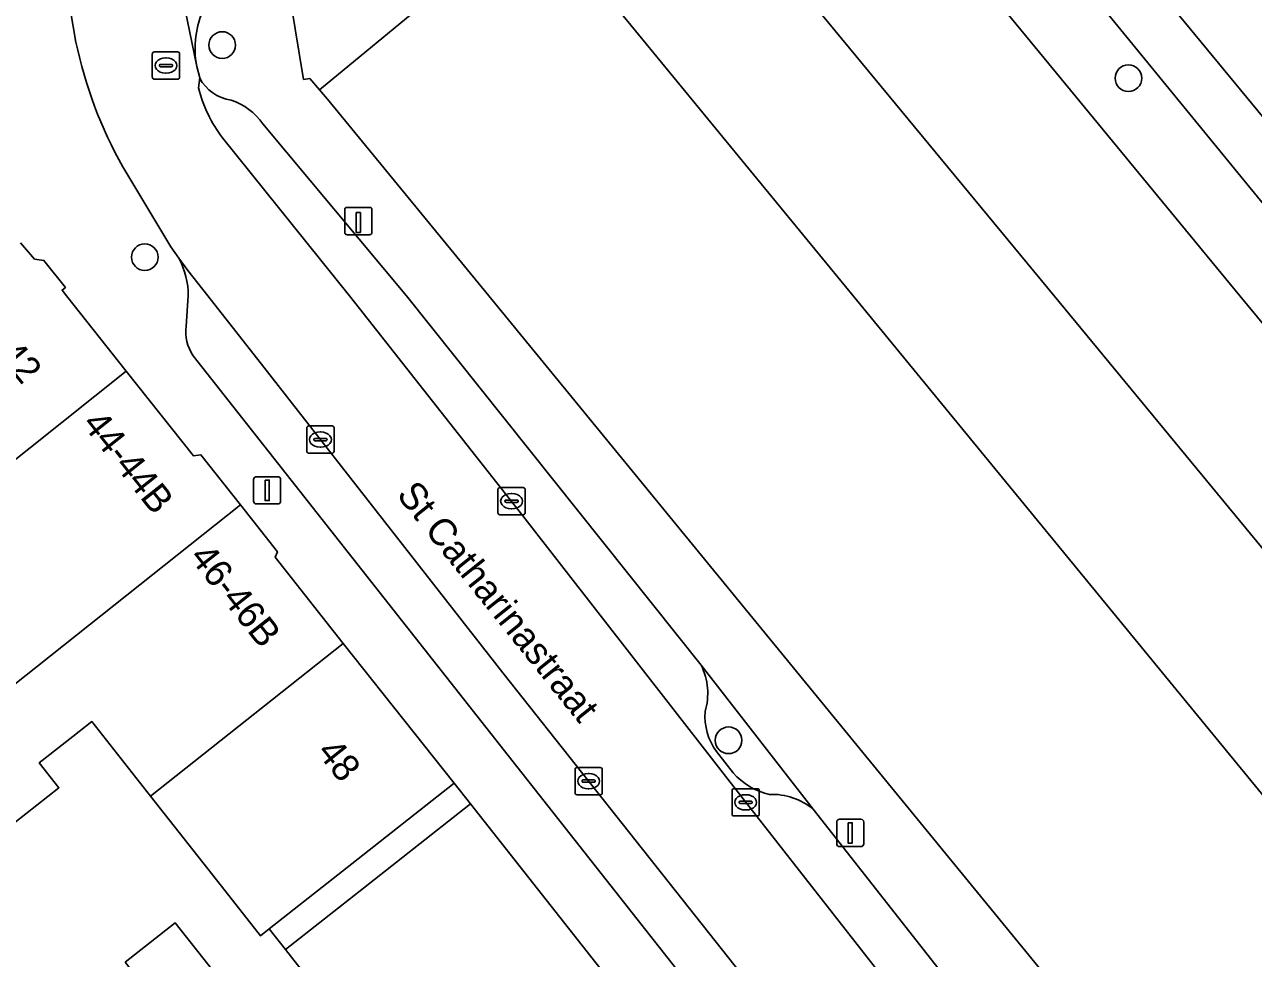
# Model space of a CAD drawing. Extents: x 160663 to 161506, y 382245 to 383291.
# Drawn here: x 160906.51 to 160951.59, y 382975.7 to 383009.95 of the extents above; entities that cross this region are included whole.
import ezdxf

# ---------------------------------------------------------------- set-up
doc = ezdxf.new("R2010")
doc.units = 0
for name, color, linetype in [('IMGEO_Boom', 7, 'Continuous'), ('IMGEO_Erf', 7, 'Continuous'), ('IMGEO_Groenvoorziening', 7, 'Continuous'), ('IMGEO_Kolk', 7, 'Continuous'), ('IMGEO_Laadpaal', 7, 'Continuous'), ('IMGEO_Lichtmast', 7, 'Continuous'), ('IMGEO_Openbare_ruimte_label', 7, 'Continuous'), ('IMGEO_Pand', 7, 'Continuous'), ('IMGEO_Pand_nummerreeks', 7, 'Continuous'), ('IMGEO_Pand_overbouw', 7, 'Continuous'), ('IMGEO_Parkeervlak_open', 7, 'Continuous'), ('IMGEO_Rijbaan_lokaal_open', 7, 'Continuous'), ('IMGEO_Rioolput', 7, 'Continuous'), ('IMGEO_Voetpad_open', 7, 'Continuous')]:
    doc.layers.add(name, color=color, linetype=linetype)

msp = doc.modelspace()

# ---------------------------------------------------------------- linework, layer by layer
at = {"layer": 'IMGEO_Boom'}
for centre in [(160913.764, 383009.201), (160947.004, 383007.985), (160910.924, 383001.422), (160932.338, 382983.702)]:
    msp.add_circle(centre, 0.489, dxfattribs=at)
at = {"layer": 'IMGEO_Erf'}
for points in [[(160925.377, 383014.054), (160936.91, 383000), (160958.423, 382973.784)], [(160965.948, 382973.741), (160944.278, 383000), (160933.107, 383013.536)], [(160918.254, 382973.271), (160916.084, 382976.025), (160918.943, 382978.278), (160922.87, 382981.373), (160922.268, 382982.132), (160918.516, 382979.174), (160915.485, 382976.785), (160915.167, 382976.534), (160913.736, 382978.35), (160911.136, 382981.649), (160908.977, 382984.389), (160908.279, 382983.838), (160907.056, 382982.872), (160907.773, 382981.964), (160902.92, 382978.14)]]:
    msp.add_lwpolyline(points, dxfattribs=at)
msp.add_lwpolyline([(160910.207, 382975.568), (160912.037, 382977.01), (160913.467, 382975.195), (160912.62, 382974.527), (160911.805, 382973.885), (160911.637, 382973.753)], close=True, dxfattribs=at)
at = {"layer": 'IMGEO_Groenvoorziening'}
for points in [[(160935.436, 382981.183), (160931.336, 382986.457)], [(160931.901, 382983.287), (160932.502, 382982.513)]]:
    msp.add_lwpolyline(points, dxfattribs=at)
for centre, radius, start, end in [((160929.207, 382985.422), 2.367, 343.6865, 25.93), ((160933.641, 382984.582), 2.169, 175.3716, 216.6633), ((160934.378, 382984.148), 2.488, 221.0732, 257.5669), ((160933.94, 382979.369), 2.351, 50.4976, 92.3954)]:
    msp.add_arc(centre, radius, start, end, dxfattribs=at)
at = {"layer": 'IMGEO_Kolk'}
for p, q in [((160916.942, 382995.231), (160917.794, 382995.231)), ((160916.867, 382994.305), (160916.867, 382995.157)), ((160917.126, 382994.725), (160917.126, 382994.737)), ((160917.169, 382994.774), (160917.567, 382994.774)), ((160917.355, 382995.011), (160917.38, 382995.011)), ((160917.61, 382994.737), (160917.61, 382994.725)), ((160917.868, 382995.157), (160917.868, 382994.305)), ((160917.564, 382994.688), (160917.166, 382994.688)), ((160917.378, 382994.451), (160917.353, 382994.451)), ((160917.794, 382994.231), (160916.942, 382994.231)), ((160923.953, 382992.973), (160924.805, 382992.973)), ((160923.878, 382992.047), (160923.878, 382992.899)), ((160924.18, 382992.516), (160924.578, 382992.516)), ((160924.366, 382992.753), (160924.391, 382992.753)), ((160924.879, 382992.899), (160924.879, 382992.047)), ((160924.137, 382992.467), (160924.137, 382992.479)), ((160924.575, 382992.43), (160924.177, 382992.43)), ((160924.389, 382992.193), (160924.364, 382992.193)), ((160924.621, 382992.479), (160924.621, 382992.467)), ((160924.805, 382991.973), (160923.953, 382991.973)), ((160926.705, 382981.779), (160926.705, 382982.631)), ((160926.78, 382982.705), (160927.632, 382982.705)), ((160927.706, 382982.631), (160927.706, 382981.779)), ((160926.964, 382982.199), (160926.964, 382982.211)), ((160927.402, 382982.162), (160927.004, 382982.162)), ((160927.007, 382982.248), (160927.405, 382982.248)), ((160927.193, 382982.485), (160927.218, 382982.485)), ((160927.448, 382982.211), (160927.448, 382982.199)), ((160927.632, 382981.705), (160926.78, 382981.705)), ((160927.216, 382981.925), (160927.191, 382981.925)), ((160932.464, 382981.002), (160932.464, 382981.854)), ((160932.539, 382981.928), (160933.391, 382981.928)), ((160932.952, 382981.708), (160932.977, 382981.708)), ((160933.465, 382981.854), (160933.465, 382981.002)), ((160932.723, 382981.422), (160932.723, 382981.434)), ((160933.161, 382981.385), (160932.763, 382981.385)), ((160932.766, 382981.471), (160933.164, 382981.471)), ((160933.207, 382981.434), (160933.207, 382981.422)), ((160933.391, 382980.928), (160932.539, 382980.928)), ((160932.975, 382981.148), (160932.95, 382981.148))]:
    msp.add_line(p, q, dxfattribs=at)
for points in [[(160916.942, 382995.231), (160917.794, 382995.231)], [(160916.867, 382994.305), (160916.867, 382995.157)], [(160917.868, 382995.157), (160917.868, 382994.305)], [(160917.794, 382994.231), (160916.942, 382994.231)], [(160923.953, 382992.973), (160924.805, 382992.973)], [(160923.878, 382992.047), (160923.878, 382992.899)], [(160924.879, 382992.899), (160924.879, 382992.047)], [(160924.805, 382991.973), (160923.953, 382991.973)], [(160926.705, 382981.779), (160926.705, 382982.631)], [(160926.78, 382982.705), (160927.632, 382982.705)], [(160927.706, 382982.631), (160927.706, 382981.779)], [(160927.632, 382981.705), (160926.78, 382981.705)], [(160932.464, 382981.002), (160932.464, 382981.854)], [(160932.539, 382981.928), (160933.391, 382981.928)], [(160933.465, 382981.854), (160933.465, 382981.002)], [(160933.391, 382980.928), (160932.539, 382980.928)]]:
    msp.add_lwpolyline(points, dxfattribs=at)
for centre, radius, start, end in [((160916.944, 382995.155), 0.0765, 91.552, 178.448), ((160916.944, 382995.155), 0.0765, 91.552, 178.448), ((160917.792, 382995.155), 0.0765, 1.552, 88.448), ((160917.792, 382995.155), 0.0765, 1.552, 88.448), ((160917.166, 382994.734), 0.0403, 85.8775, 175.7526), ((160917.571, 382994.736), 0.0386, 1.7309, 96.639), ((160916.944, 382994.307), 0.0765, 181.552, 268.448), ((160916.944, 382994.307), 0.0765, 181.552, 268.448), ((160917.163, 382994.724), 0.0366, 178.938, 274.7102), ((160917.567, 382994.731), 0.043, 264.8664, 352.4533), ((160917.792, 382994.307), 0.0765, 271.552, 358.448), ((160917.792, 382994.307), 0.0765, 271.552, 358.448), ((160923.955, 382992.897), 0.0765, 91.552, 178.448), ((160923.955, 382992.897), 0.0765, 91.552, 178.448), ((160924.803, 382992.897), 0.0765, 1.552, 88.448), ((160924.803, 382992.897), 0.0765, 1.552, 88.448), ((160924.177, 382992.476), 0.0403, 85.8775, 175.7526), ((160924.582, 382992.478), 0.0386, 1.7309, 96.639), ((160923.955, 382992.049), 0.0765, 181.552, 268.448), ((160923.955, 382992.049), 0.0765, 181.552, 268.448), ((160924.174, 382992.466), 0.0366, 178.938, 274.7102), ((160924.578, 382992.473), 0.043, 264.8664, 352.4533), ((160924.803, 382992.049), 0.0765, 271.552, 358.448), ((160924.803, 382992.049), 0.0765, 271.552, 358.448), ((160926.782, 382982.629), 0.0765, 91.552, 178.448), ((160926.782, 382982.629), 0.0765, 91.552, 178.448), ((160927.63, 382982.629), 0.0765, 1.552, 88.448), ((160927.63, 382982.629), 0.0765, 1.552, 88.448), ((160927.004, 382982.208), 0.0403, 85.8775, 175.7526), ((160927.001, 382982.198), 0.0366, 178.938, 274.7102), ((160927.405, 382982.205), 0.043, 264.8664, 352.4533), ((160927.409, 382982.21), 0.0386, 1.7309, 96.639), ((160926.782, 382981.781), 0.0765, 181.552, 268.448), ((160926.782, 382981.781), 0.0765, 181.552, 268.448), ((160927.63, 382981.781), 0.0765, 271.552, 358.448), ((160927.63, 382981.781), 0.0765, 271.552, 358.448), ((160932.541, 382981.852), 0.0765, 91.552, 178.448), ((160932.541, 382981.852), 0.0765, 91.552, 178.448), ((160933.389, 382981.852), 0.0765, 1.552, 88.448), ((160933.389, 382981.852), 0.0765, 1.552, 88.448), ((160932.763, 382981.431), 0.0403, 85.8775, 175.7526), ((160932.76, 382981.421), 0.0366, 178.938, 274.7102), ((160933.164, 382981.428), 0.043, 264.8664, 352.4533), ((160933.168, 382981.433), 0.0386, 1.7309, 96.639), ((160932.541, 382981.004), 0.0765, 181.552, 268.448), ((160932.541, 382981.004), 0.0765, 181.552, 268.448), ((160933.389, 382981.004), 0.0765, 271.552, 358.448), ((160933.389, 382981.004), 0.0765, 271.552, 358.448)]:
    msp.add_arc(centre, radius, start, end, dxfattribs=at)
for centre, major_axis, ratio, start_param, end_param in [((160917.354, 382994.731), (-0.387, 0.002), 0.722429, 4.712389, 7.853982), ((160917.379, 382994.731), (-0.39, 0.002), 0.717154, 1.570796, 4.712389), ((160924.365, 382992.473), (-0.387, 0.002), 0.722429, 4.712389, 7.853982), ((160924.39, 382992.473), (-0.39, 0.002), 0.717154, 1.570796, 4.712389), ((160927.192, 382982.205), (-0.387, 0.002), 0.722429, 4.712389, 7.853982), ((160927.217, 382982.205), (-0.39, 0.002), 0.717154, 1.570796, 4.712389), ((160932.951, 382981.428), (-0.387, 0.002), 0.722429, 4.712389, 7.853982), ((160932.976, 382981.428), (-0.39, 0.002), 0.717154, 1.570796, 4.712389)]:
    msp.add_ellipse(centre, major_axis=major_axis, ratio=ratio, start_param=start_param, end_param=end_param, dxfattribs=at)
at = {"layer": 'IMGEO_Laadpaal'}
for p, q in [((160918.257, 383003.163), (160918.257, 383002.322)), ((160918.257, 383003.163), (160918.257, 383002.322)), ((160919.173, 383003.247), (160918.332, 383003.247)), ((160919.173, 383003.247), (160918.332, 383003.247)), ((160919.257, 383002.331), (160919.257, 383003.172)), ((160919.257, 383002.331), (160919.257, 383003.172)), ((160918.341, 383002.247), (160919.182, 383002.247)), ((160918.341, 383002.247), (160919.182, 383002.247))]:
    msp.add_line(p, q, dxfattribs=at)
msp.add_lwpolyline([(160918.672, 383003.06), (160918.832, 383003.06), (160918.832, 383002.327), (160918.672, 383002.327), (160918.672, 383003.06)], dxfattribs=at)
for centre, start, end in [((160918.335, 383003.169), 92.4484, 184.2845), ((160918.335, 383003.169), 92.4484, 184.2845), ((160919.179, 383003.169), 2.4484, 94.2845), ((160919.179, 383003.169), 2.4484, 94.2845), ((160918.335, 383002.325), 182.4484, 274.2845), ((160918.335, 383002.325), 182.4484, 274.2845), ((160919.179, 383002.325), 272.4484, 4.2845), ((160919.179, 383002.325), 272.4484, 4.2845)]:
    msp.add_arc(centre, 0.0779, start, end, dxfattribs=at)
at = {"layer": 'IMGEO_Lichtmast'}
for p, q in [((160914.917, 382992.47), (160914.917, 382993.27)), ((160914.917, 382993.27), (160914.917, 382992.47)), ((160915.017, 382993.37), (160915.807, 382993.37)), ((160915.807, 382993.37), (160915.017, 382993.37)), ((160915.907, 382993.27), (160915.907, 382992.47)), ((160915.907, 382992.47), (160915.907, 382993.27)), ((160915.807, 382992.37), (160915.017, 382992.37)), ((160915.017, 382992.37), (160915.807, 382992.37)), ((160936.404, 382980.806), (160937.194, 382980.806)), ((160937.194, 382980.806), (160936.404, 382980.806)), ((160936.304, 382979.906), (160936.304, 382980.706)), ((160936.304, 382980.706), (160936.304, 382979.906)), ((160937.294, 382980.706), (160937.294, 382979.906)), ((160937.294, 382979.906), (160937.294, 382980.706)), ((160937.194, 382979.806), (160936.404, 382979.806)), ((160936.404, 382979.806), (160937.194, 382979.806))]:
    msp.add_line(p, q, dxfattribs=at)
for points in [[(160915.337, 382993.245), (160915.487, 382993.245), (160915.487, 382992.495), (160915.337, 382992.495), (160915.337, 382993.245)], [(160936.724, 382980.681), (160936.874, 382980.681), (160936.874, 382979.931), (160936.724, 382979.931), (160936.724, 382980.681)]]:
    msp.add_lwpolyline(points, dxfattribs=at)
for centre, start, end in [((160915.017, 382993.27), 90, 180), ((160915.017, 382993.27), 90, 180), ((160915.807, 382993.27), 0, 90), ((160915.807, 382993.27), 360, 90), ((160915.017, 382992.47), 180, 270), ((160915.017, 382992.47), 180, 270), ((160915.807, 382992.47), 270, 0), ((160915.807, 382992.47), 270, 0), ((160936.404, 382980.706), 90, 180), ((160936.404, 382980.706), 90, 180), ((160937.194, 382980.706), 0, 90), ((160937.194, 382980.706), 360, 90), ((160936.404, 382979.906), 180, 270), ((160936.404, 382979.906), 180, 270), ((160937.194, 382979.906), 270, 0), ((160937.194, 382979.906), 270, 0)]:
    msp.add_arc(centre, 0.1, start, end, dxfattribs=at)
at = {"layer": 'IMGEO_Pand'}
for points in [[(160970.046, 382977.114), (160951.094, 383000), (160937.187, 383016.894), (160933.327, 383013.717), (160933.107, 383013.536), (160944.278, 383000), (160965.948, 382973.741), (160966.186, 382973.937)], [(160936.91, 383000), (160925.377, 383014.054), (160925.308, 383014.138), (160917.332, 383007.56), (160917.629, 383007.213), (160923.54, 383000), (160953.589, 382963.329), (160961.617, 382969.937), (160958.423, 382973.784)], [(160914.43, 382992.339), (160912.982, 382994.176), (160912.707, 382994.137), (160910.247, 382997.239), (160903.208, 382991.639), (160904.901, 382989.506), (160901.286, 382986.657), (160899.34, 382982.684), (160900.81, 382980.818), (160903.758, 382983.865)], [(160918.2, 382987.258), (160915.709, 382990.419), (160915.788, 382990.616), (160914.43, 382992.339), (160903.758, 382983.865), (160900.81, 382980.818), (160902.92, 382978.14), (160907.773, 382981.964), (160907.056, 382982.872), (160908.279, 382983.838), (160908.977, 382984.389), (160911.136, 382981.649)], [(160922.268, 382982.132), (160918.2, 382987.258), (160911.136, 382981.649), (160913.736, 382978.35), (160915.167, 382976.534), (160915.485, 382976.785), (160918.516, 382979.174)], [(160922.745, 382967.673), (160924.959, 382964.865), (160918.978, 382960.151), (160917.095, 382958.667), (160919.394, 382955.749), (160922.946, 382958.549), (160927.325, 382962.001), (160929.626, 382959.081), (160936.296, 382964.339), (160922.87, 382981.373), (160918.943, 382978.278), (160916.084, 382976.025), (160918.254, 382973.271), (160913.945, 382969.874), (160910.495, 382967.154), (160914.937, 382961.519), (160918.411, 382964.257)], [(160910.207, 382975.568), (160911.637, 382973.753), (160911.805, 382973.885), (160912.62, 382974.527), (160913.467, 382975.195), (160912.037, 382977.01)]]:
    msp.add_lwpolyline(points, close=True, dxfattribs=at)
for points in [[(160916.14, 383011.661), (160916.747, 383007.941), (160916.974, 383007.978), (160917.332, 383007.56), (160925.308, 383014.138)], [(160904.182, 383002.729), (160898.171, 383002.268), (160898.345, 383000), (160898.838, 382993.254), (160901.74, 382993.488), (160903.208, 382991.639), (160910.247, 382997.239), (160908.057, 383000), (160907.888, 383000.213), (160908.012, 383000.311), (160907.225, 383001.304), (160906.884, 383001.343), (160906.371, 383001.946)]]:
    msp.add_lwpolyline(points, dxfattribs=at)
at = {"layer": 'IMGEO_Pand_overbouw'}
msp.add_lwpolyline([(160922.87, 382981.373), (160922.268, 382982.132), (160918.516, 382979.174), (160915.485, 382976.785), (160916.084, 382976.025), (160918.943, 382978.278)], close=True, dxfattribs=at)
at = {"layer": 'IMGEO_Parkeervlak_open'}
for points in [[(160909.131, 383030.983), (160908.665, 383031.732), (160909.892, 383024.31), (160910.886, 383018.702), (160911.862, 383013.125), (160912.829, 383008.42)], [(160938.803, 383018.726), (160941.068, 383016.598), (160942.148, 383015.356), (160954.712, 383000), (160965.713, 382986.582), (160971.917, 382979.059), (160972.18, 382979.276), (160972.508, 382979.547), (160973.527, 382980.386), (160957.356, 383000), (160944.076, 383016.107)], [(160912.938, 383007.993), (160912.898, 383007.627)], [(160931.336, 382986.457), (160920.52, 383000), (160915.259, 383006.315)], [(160913.779, 383005.798), (160918.437, 383000), (160918.803, 382999.544), (160924.797, 382991.941), (160933.124, 382981.221), (160945.313, 382965.677), (160948.644, 382961.441)], [(160924.054, 382986.182), (160915.288, 382997.392), (160913.236, 383000), (160912.505, 383000.929), (160912.174, 383001.388)], [(160912.521, 383000), (160912.443, 382998.888)], [(160912.693, 382997.808), (160942.811, 382959.598)], [(160946.054, 382958.546), (160939.776, 382966.323), (160931.369, 382976.952), (160924.054, 382986.182)], [(160932.502, 382982.513), (160931.901, 382983.287)], [(160948.265, 382964.86), (160935.436, 382981.183)]]:
    msp.add_lwpolyline(points, dxfattribs=at)
for centre, radius, start, end in [((160916.275, 383009.067), 3.507, 154.82, 190.6333), ((160914.301, 383008.701), 1.536, 207.4553, 262.242), ((160917.717, 383008.821), 4.964, 193.9208, 217.5179), ((160913.345, 383004.952), 2.35, 35.4631, 71.4133), ((160909.539, 382999.992), 2.982, 0.1569, 27.9155), ((160914.006, 382998.681), 1.576, 172.4468, 213.6199), ((160929.207, 382985.422), 2.367, 343.6865, 25.93), ((160933.641, 382984.582), 2.169, 175.3716, 216.6633), ((160934.378, 382984.148), 2.488, 221.0732, 257.5669), ((160933.94, 382979.369), 2.351, 50.4976, 92.3954)]:
    msp.add_arc(centre, radius, start, end, dxfattribs=at)
at = {"layer": 'IMGEO_Rijbaan_lokaal_open'}
for points in [[(160944.793, 383020.424), (160941.074, 383023.981), (160920.302, 383043.863), (160917.937, 383041.481), (160918.109, 383041.314), (160931.492, 383028.374), (160941.045, 383019.344), (160942.976, 383017.415), (160944.076, 383016.107), (160957.356, 383000), (160973.527, 382980.386), (160972.508, 382979.547)], [(160912.898, 383007.627), (160912.938, 383007.993), (160912.829, 383008.42), (160911.862, 383013.125), (160910.886, 383018.702), (160909.892, 383024.31), (160908.665, 383031.732), (160907.46, 383031.554), (160904.651, 383031.16), (160907.76, 383013.033), (160908.097, 383011.043), (160908.399, 383009.313)], [(160924.797, 382991.941), (160918.803, 382999.544), (160918.437, 383000), (160913.779, 383005.798)], [(160910.123, 383004.736), (160911.875, 383001.803), (160912.174, 383001.388), (160912.505, 383000.929), (160913.236, 383000), (160915.288, 382997.392), (160924.054, 382986.182), (160931.369, 382976.952), (160939.776, 382966.323), (160946.054, 382958.546), (160949.734, 382953.736)], [(160954.79, 382953.789), (160952.666, 382956.429), (160949.045, 382960.931), (160948.644, 382961.441), (160945.313, 382965.677), (160933.124, 382981.221), (160924.797, 382991.941)]]:
    msp.add_lwpolyline(points, dxfattribs=at)
for centre, radius, start, end in [((160924.046, 383012.593), 15.987, 191.8408, 209.4386), ((160917.717, 383008.821), 4.964, 193.9208, 217.5179)]:
    msp.add_arc(centre, radius, start, end, dxfattribs=at)
at = {"layer": 'IMGEO_Rioolput'}
for p, q in [((160911.201, 383008.024), (160911.201, 383008.876)), ((160911.276, 383008.95), (160912.128, 383008.95)), ((160911.689, 383008.73), (160911.714, 383008.73)), ((160912.202, 383008.876), (160912.202, 383008.024)), ((160911.46, 383008.444), (160911.46, 383008.456)), ((160911.898, 383008.407), (160911.5, 383008.407)), ((160911.503, 383008.493), (160911.901, 383008.493)), ((160911.944, 383008.456), (160911.944, 383008.444)), ((160912.128, 383007.95), (160911.276, 383007.95)), ((160911.712, 383008.17), (160911.687, 383008.17))]:
    msp.add_line(p, q, dxfattribs=at)
for points in [[(160911.201, 383008.024), (160911.201, 383008.876)], [(160911.276, 383008.95), (160912.128, 383008.95)], [(160912.202, 383008.876), (160912.202, 383008.024)], [(160912.128, 383007.95), (160911.276, 383007.95)]]:
    msp.add_lwpolyline(points, dxfattribs=at)
for centre, radius, start, end in [((160911.278, 383008.874), 0.0765, 91.552, 178.448), ((160911.278, 383008.874), 0.0765, 91.552, 178.448), ((160912.126, 383008.874), 0.0765, 1.552, 88.448), ((160912.126, 383008.874), 0.0765, 1.552, 88.448), ((160911.5, 383008.453), 0.0403, 85.8775, 175.7526), ((160911.497, 383008.443), 0.0366, 178.938, 274.7102), ((160911.901, 383008.45), 0.043, 264.8664, 352.4533), ((160911.905, 383008.455), 0.0386, 1.7309, 96.639), ((160911.278, 383008.026), 0.0765, 181.552, 268.448), ((160911.278, 383008.026), 0.0765, 181.552, 268.448), ((160912.126, 383008.026), 0.0765, 271.552, 358.448), ((160912.126, 383008.026), 0.0765, 271.552, 358.448)]:
    msp.add_arc(centre, radius, start, end, dxfattribs=at)
for centre, major_axis, ratio, start_param, end_param in [((160911.688, 383008.45), (-0.387, 0.002), 0.722429, 4.712389, 7.853982), ((160911.713, 383008.45), (-0.39, 0.002), 0.717154, 1.570796, 4.712389)]:
    msp.add_ellipse(centre, major_axis=major_axis, ratio=ratio, start_param=start_param, end_param=end_param, dxfattribs=at)
at = {"layer": 'IMGEO_Voetpad_open'}
for points in [[(160917.623, 383041.165), (160916.299, 383039.832), (160916.51, 383039.63), (160928.616, 383028.044), (160931.868, 383024.973), (160937.287, 383019.841), (160935.954, 383018.87), (160937.187, 383016.894), (160951.094, 383000), (160970.046, 382977.114), (160970.812, 382976.19), (160971.736, 382976.951), (160970.973, 382977.877), (160971.917, 382979.059), (160965.713, 382986.582), (160954.712, 383000), (160942.148, 383015.356), (160941.068, 383016.598), (160938.803, 383018.726)], [(160908.399, 383009.313), (160908.097, 383011.043), (160907.76, 383013.033), (160904.651, 383031.16), (160903.721, 383036.577), (160903.28, 383039.246)], [(160948.644, 382961.441), (160949.045, 382960.931), (160949.433, 382961.245), (160953.054, 382956.743), (160956.597, 382959.624), (160956.311, 382959.971), (160953.589, 382963.329), (160923.54, 383000), (160917.629, 383007.213), (160917.332, 383007.56), (160916.974, 383007.978), (160916.747, 383007.941), (160916.14, 383011.661)], [(160912.829, 383008.42), (160912.938, 383007.993)], [(160915.259, 383006.315), (160920.52, 383000), (160931.336, 382986.457), (160935.436, 382981.183), (160948.265, 382964.86)], [(160912.174, 383001.388), (160911.875, 383001.803), (160910.123, 383004.736)], [(160906.371, 383001.946), (160906.884, 383001.343), (160907.225, 383001.304), (160908.012, 383000.311), (160907.888, 383000.213), (160908.057, 383000), (160910.247, 382997.239), (160912.707, 382994.137), (160912.982, 382994.176), (160914.43, 382992.339), (160915.788, 382990.616), (160915.709, 382990.419), (160918.2, 382987.258), (160922.268, 382982.132), (160922.87, 382981.373), (160936.296, 382964.339), (160941.569, 382957.648), (160943.18, 382954.261), (160946.201, 382950.273), (160946.345, 382949.934), (160945.757, 382939.672), (160945.978, 382935.062), (160946.296, 382935.03)], [(160912.443, 382998.888), (160912.521, 383000)], [(160942.811, 382959.598), (160912.693, 382997.808)]]:
    msp.add_lwpolyline(points, dxfattribs=at)
for centre, radius, start, end in [((160916.275, 383009.067), 3.507, 154.82, 190.6333), ((160924.046, 383012.593), 15.987, 191.8408, 209.4386), ((160914.301, 383008.701), 1.536, 207.4553, 262.242), ((160913.345, 383004.952), 2.35, 35.4631, 71.4133), ((160909.539, 382999.992), 2.982, 0.1569, 27.9155), ((160914.006, 382998.681), 1.576, 172.4468, 213.6199)]:
    msp.add_arc(centre, radius, start, end, dxfattribs=at)

# ---------------------------------------------------------------- texts
at = {"layer": 'IMGEO_Openbare_ruimte_label'}
msp.add_text('St Catharinastraat', height=1, rotation=308.7493, dxfattribs=at).set_placement((160920.13, 382992.694))
at = {"layer": 'IMGEO_Pand_nummerreeks'}
for s, rotation, p in [('42', 309.3327, (160905.503, 382997.854)), ('44-44B', 308.4166, (160908.595, 382995.299)), ('46-46B', 308.239, (160912.533, 382990.411)), ('48', 308.5885, (160917.203, 382983.261))]:
    msp.add_text(s, height=1, rotation=rotation, dxfattribs=at).set_placement(p)

doc.saveas('drawing.dxf')
